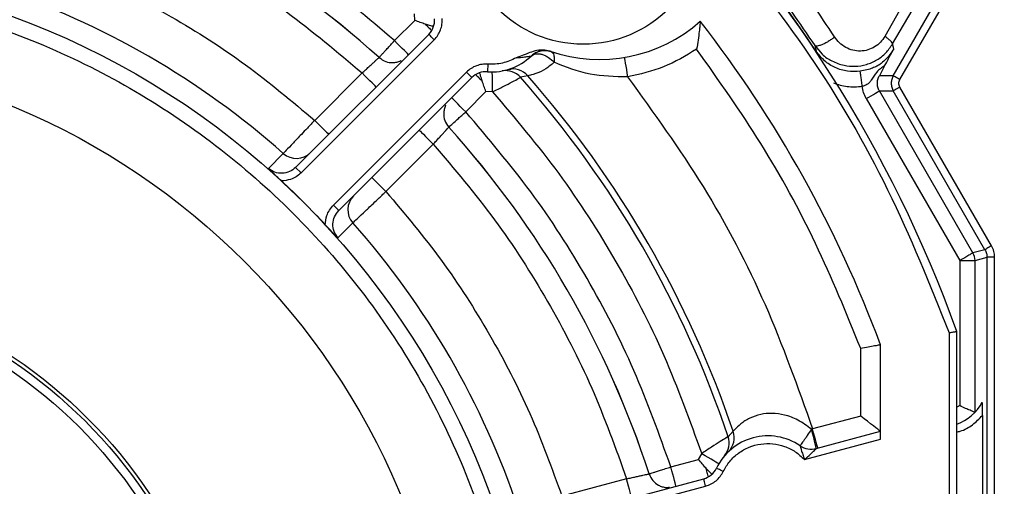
# Model space of a CAD drawing. Header units: inches. Extents: x 170 to 288, y 234 to 248.
# Tile 473 of 480: x 260.3843 to 260.4691, y 244.6888 to 244.729. Entities that reach past the tile are written whole.
import ezdxf

# ---------------------------------------------------------------- set-up
doc = ezdxf.new("R2010")
doc.units = ezdxf.units.IN
doc.header["$LTSCALE"] = 0.25
doc.header["$MEASUREMENT"] = 0
doc.layers.add('ANNOTATIONS', color=1, linetype='Continuous')
doc.layers.add('STANDARD Z GUIDE MOTOR RH', color=7, linetype='Continuous')
doc.styles.add('ARIAL', font='arial.ttf', dxfattribs={"height": 0.09375})
doc.dimstyles.new('STANDARD$0', dxfattribs={"dimtxt": 0.09375, "dimasz": 0.09375, "dimexe": 0.03125, "dimexo": 0.046875, "dimgap": 0.09, "dimtad": 0, "dimtih": 1, "dimtoh": 1, "dimdec": 4, "dimzin": 0, "dimdsep": 46, "dimtxsty": 'ARIAL', "dimcen": 0.09, "dimadec": 0, "dimazin": 0, "dimtfac": 1, "dimtdec": 4, "dimtofl": 0, "dimtmove": 0, "dimatfit": 1, "dimfxl": 1, "dimtolj": 1, "dimtzin": 0, "dimarcsym": 0})

# ---------------------------------------------------------------- blocks, each defined once
blk = doc.blocks.new('*D54')
at = {"layer": 'ANNOTATIONS', "color": 0, "lineweight": -2, "transparency": 16777216}
for p, q in [((260.8643552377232, 245.1923245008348), (261.4626251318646, 245.1923245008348)), ((261.4313751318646, 245.0985745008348), (261.4313751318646, 244.8065568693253)), ((261.4313751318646, 244.2375278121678), (261.4313751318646, 244.5295454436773)), ((259.7476886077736, 244.1437778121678), (261.4626251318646, 244.1437778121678))]:
    blk.add_line(p, q, dxfattribs=at)
at = {"layer": 'ANNOTATIONS', "color": 0, "transparency": 16777216}
for points in [[(261.4157501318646, 245.0985745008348), (261.4470001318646, 245.0985745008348), (261.4313751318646, 245.1923245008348)], [(261.4157501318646, 244.2375278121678), (261.4470001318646, 244.2375278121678), (261.4313751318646, 244.1437778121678)]]:
    blk.add_solid(points, dxfattribs=at)
at = {"layer": 'defpoints', "color": 0, "transparency": 16777216}
for p in [(260.8174802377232, 245.1923245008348), (261.4313751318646, 245.1923245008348), (259.7008136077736, 244.1437778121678)]:
    blk.add_point(p, dxfattribs=at)
at = {"layer": 'ANNOTATIONS', "color": 0, "transparency": 16777216, "insert": (261.4313751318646, 244.6680511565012), "char_height": 0.09375, "attachment_point": 5, "style": 'ARIAL'}
blk.add_mtext('\\A1;HEADROOM', dxfattribs=at)

msp = doc.modelspace()

# ---------------------------------------------------------------- linework, layer by layer
at = {"layer": 'STANDARD Z GUIDE MOTOR RH'}
for p, q in [((260.4651468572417, 244.7388433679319), (260.4587806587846, 244.7275432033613)), ((260.4595099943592, 244.7241553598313), (260.4674022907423, 244.7378253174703)), ((260.4600778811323, 244.7238274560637), (260.4679702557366, 244.7374974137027)), ((260.4594526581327, 244.7268874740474), (260.464684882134, 244.7358490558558)), ((260.4165933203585, 244.7271737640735), (260.4183364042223, 244.7289168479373)), ((260.4183364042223, 244.7289168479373), (260.4183191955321, 244.7294870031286)), ((260.4080896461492, 244.7162573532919), (260.4195427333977, 244.7277104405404)), ((260.4085536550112, 244.71579334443), (260.4200067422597, 244.7272465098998)), ((260.4527526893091, 244.7267620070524), (260.4528672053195, 244.7262640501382)), ((260.4527526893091, 244.7267620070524), (260.4534029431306, 244.7260086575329)), ((260.4595527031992, 244.7264733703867), (260.4594526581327, 244.7268874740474)), ((260.4263878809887, 244.7246964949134), (260.4264495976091, 244.7247097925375)), ((260.4587688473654, 244.7249967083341), (260.4583165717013, 244.7241553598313)), ((260.4138081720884, 244.724388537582), (260.4097302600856, 244.7203107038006)), ((260.4227906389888, 244.7244626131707), (260.411337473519, 244.7130095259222)), ((260.4232545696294, 244.7239986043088), (260.4118014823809, 244.7125455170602)), ((260.4280611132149, 244.7241575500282), (260.4274386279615, 244.7240154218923)), ((260.4595099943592, 244.7241553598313), (260.4583165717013, 244.7241553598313)), ((260.4679702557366, 244.7095017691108), (260.4600778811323, 244.7231717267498)), ((260.4244609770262, 244.7227922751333), (260.4227178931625, 244.7210491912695)), ((260.4250311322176, 244.7227750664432), (260.4244609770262, 244.7227922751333)), ((260.4571807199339, 244.7221880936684), (260.4652329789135, 244.7082411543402)), ((260.4583165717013, 244.7228438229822), (260.4595099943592, 244.7228438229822)), ((260.4663688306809, 244.7088969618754), (260.4583165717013, 244.7228438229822)), ((260.4674022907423, 244.7091738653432), (260.4595099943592, 244.7228438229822)), ((260.4158548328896, 244.7141861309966), (260.419932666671, 244.7182640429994)), ((260.4070281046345, 244.7174650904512), (260.4057445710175, 244.7161778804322)), ((260.4085536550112, 244.71579334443), (260.4080896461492, 244.7162573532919)), ((260.4118014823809, 244.7125455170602), (260.411337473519, 244.7130095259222)), ((260.4117220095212, 244.7102004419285), (260.4130092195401, 244.7114839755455)), ((260.4674023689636, 244.7091738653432), (260.4663688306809, 244.7088969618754)), ((260.4652329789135, 244.7082411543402), (260.4652329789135, 244.6957476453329)), ((260.4665445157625, 244.7082411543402), (260.4675780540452, 244.7085181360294)), ((260.4665445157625, 244.6951694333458), (260.4665445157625, 244.7082411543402)), ((260.4675780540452, 244.620370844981), (260.4675780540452, 244.7085181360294)), ((260.468233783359, 244.620370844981), (260.468233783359, 244.7085181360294)), ((260.4643193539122, 244.7020240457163), (260.4643193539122, 244.6268649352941)), ((260.4649754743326, 244.626750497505), (260.4649754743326, 244.7021384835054)), ((260.4584138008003, 244.6928554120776), (260.4584138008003, 244.7009783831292)), ((260.4567077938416, 244.6948437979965), (260.4567077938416, 244.7006706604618)), ((260.4652329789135, 244.6957476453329), (260.4649754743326, 244.6956183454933)), ((260.4665445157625, 244.6951694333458), (260.4665460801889, 244.6951699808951)), ((260.4567077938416, 244.6948437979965), (260.4525743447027, 244.6937362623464)), ((260.4671877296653, 244.6949058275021), (260.4671877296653, 244.6339831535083)), ((260.4453035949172, 244.6930724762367), (260.4457378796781, 244.6935404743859)), ((260.4524726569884, 244.6937102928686), (260.4525743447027, 244.6937362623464)), ((260.4528882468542, 244.6920541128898), (260.4584138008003, 244.6935346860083)), ((260.4518672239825, 244.6911012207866), (260.4584138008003, 244.6928554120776)), ((260.4455250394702, 244.6920203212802), (260.4454722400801, 244.6919303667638)), ((260.445472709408, 244.6919287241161), (260.4454740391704, 244.691924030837)), ((260.4403744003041, 244.6904672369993), (260.4427554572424, 244.6911052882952)), ((260.4427554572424, 244.6911052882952), (260.4430256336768, 244.6916077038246)), ((260.4275517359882, 244.6852652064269), (260.4431970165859, 244.6894573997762)), ((260.4365697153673, 244.689447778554), (260.4309992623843, 244.6879552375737)), ((260.4277215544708, 244.6846314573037), (260.4433668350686, 244.6888235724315))]:
    msp.add_line(p, q, dxfattribs=at)
at = {"layer": 'STANDARD Z GUIDE MOTOR RH', "flags": 128}
for points in [[(260.4192393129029, 244.7285974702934), (260.419339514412, 244.7284972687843), (260.4194326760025, 244.7284040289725), (260.4195179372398, 244.7283188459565), (260.419594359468, 244.7282423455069), (260.4196613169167, 244.7281754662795), (260.4197180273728, 244.7281187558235), (260.4197639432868, 244.7280727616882), (260.4197986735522, 244.7280380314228)], [(260.4200067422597, 244.7272465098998), (260.4199162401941, 244.7273370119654), (260.4198291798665, 244.727424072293), (260.4197489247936, 244.7275042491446), (260.4196786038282, 244.72757457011), (260.4196209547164, 244.7276322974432), (260.4195780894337, 244.7276751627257), (260.4195516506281, 244.7277015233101), (260.4195427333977, 244.7277104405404)], [(260.4177997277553, 244.725967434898), (260.4177764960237, 244.7259905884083), (260.4177078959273, 244.7260592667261), (260.4175964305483, 244.7261707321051), (260.4174464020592, 244.7263207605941), (260.4172635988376, 244.7265035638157), (260.4170549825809, 244.7267121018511), (260.4168286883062, 244.7269383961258), (260.4165933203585, 244.7271737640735)], [(260.4363718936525, 244.7257347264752), (260.4363772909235, 244.7257024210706), (260.4363931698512, 244.7256066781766), (260.436418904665, 244.7254510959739), (260.4364536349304, 244.7252417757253), (260.4364958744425, 244.7249867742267), (260.4365441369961, 244.7246957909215), (260.4365964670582, 244.7243800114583), (260.436650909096, 244.7240517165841)], [(260.424633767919, 244.725148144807), (260.4246244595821, 244.725020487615), (260.4246154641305, 244.7248976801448), (260.4246070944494, 244.7247845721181), (260.4245998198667, 244.7246853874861), (260.4245938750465, 244.7246040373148), (260.4245894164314, 244.7245435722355), (260.4245866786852, 244.7245063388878), (260.4245858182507, 244.7244937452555)], [(260.4150145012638, 244.7231822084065), (260.4149913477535, 244.7232054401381), (260.4149226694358, 244.7232740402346), (260.4148112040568, 244.7233855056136), (260.4146611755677, 244.7235355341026), (260.4144783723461, 244.7237183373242), (260.4142698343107, 244.7239269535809), (260.4140434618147, 244.7241532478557), (260.4138081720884, 244.724388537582)], [(260.4227906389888, 244.7244626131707), (260.4228811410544, 244.7243721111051), (260.422968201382, 244.7242850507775), (260.4230483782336, 244.7242047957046), (260.423118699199, 244.7241345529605), (260.4231764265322, 244.7240768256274), (260.4232192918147, 244.7240339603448), (260.4232456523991, 244.7240075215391), (260.4232545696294, 244.7239986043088)], [(260.4235821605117, 244.7242545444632), (260.4236168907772, 244.7242198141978), (260.4236628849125, 244.7241738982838), (260.4237195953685, 244.7241171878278), (260.4237864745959, 244.724050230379), (260.4238629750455, 244.7239738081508), (260.4239481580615, 244.7238885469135), (260.4240413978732, 244.7237953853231), (260.4241415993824, 244.7236951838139)], [(260.4250311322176, 244.7227750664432), (260.4250269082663, 244.7231078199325), (260.4250227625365, 244.7234279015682), (260.4250190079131, 244.7237227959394), (260.4250156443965, 244.7239813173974), (260.4250129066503, 244.7241934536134), (260.425010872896, 244.7243510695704), (260.4250096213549, 244.7244481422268), (260.4250092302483, 244.7244809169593)], [(260.4600778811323, 244.7238274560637), (260.4599694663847, 244.7238901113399), (260.4598650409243, 244.7239504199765), (260.4597683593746, 244.7240061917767), (260.4596831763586, 244.7240553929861), (260.4596123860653, 244.7240962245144), (260.4595587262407, 244.7241272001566), (260.4595242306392, 244.7241471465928), (260.4595099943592, 244.7241553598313)], [(260.4227178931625, 244.7210491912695), (260.4224825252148, 244.7212845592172), (260.4222562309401, 244.7215108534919), (260.4220476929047, 244.7217194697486), (260.4218648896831, 244.7219022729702), (260.4216033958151, 244.7221637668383), (260.4215347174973, 244.7222323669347), (260.421511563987, 244.7222555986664)], [(260.4571807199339, 244.7221880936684), (260.4573976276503, 244.7223132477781), (260.457606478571, 244.7224338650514), (260.4577997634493, 244.7225454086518), (260.4579702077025, 244.7226438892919), (260.4581117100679, 244.7227255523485), (260.458219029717, 244.7227875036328), (260.4582880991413, 244.7228273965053), (260.4583165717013, 244.7228438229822)], [(260.4097302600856, 244.7203107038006), (260.4099656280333, 244.7200753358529), (260.410191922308, 244.7198490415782), (260.4104004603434, 244.7196405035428), (260.410583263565, 244.7194577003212), (260.4107332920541, 244.7193076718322), (260.4108448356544, 244.7191962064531), (260.4109134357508, 244.7191275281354), (260.4109366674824, 244.7191043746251)], [(260.4187263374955, 244.7194703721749), (260.4187494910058, 244.7194472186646), (260.4188181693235, 244.7193785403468), (260.4189296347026, 244.7192670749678), (260.4190796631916, 244.7191170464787), (260.4192624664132, 244.7189342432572), (260.4194710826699, 244.7187257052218), (260.4196973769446, 244.718499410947), (260.419932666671, 244.7182640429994)], [(260.4146485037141, 244.7153925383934), (260.4146716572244, 244.7153693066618), (260.4147403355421, 244.7153007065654), (260.4148518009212, 244.7151891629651), (260.4150018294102, 244.7150392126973), (260.4151846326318, 244.7148563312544), (260.4153931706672, 244.714647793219), (260.4156194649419, 244.7144214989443), (260.4158548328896, 244.7141861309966)], [(260.4679702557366, 244.7095017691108), (260.4678618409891, 244.7094391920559), (260.4677573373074, 244.7093788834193), (260.467660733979, 244.7093231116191), (260.4675754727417, 244.7092738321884), (260.4675047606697, 244.7092330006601), (260.4674511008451, 244.7092020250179), (260.4674165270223, 244.7091820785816), (260.4674022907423, 244.7091738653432)], [(260.4584138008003, 244.6935346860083), (260.4583879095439, 244.6935545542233), (260.4583109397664, 244.6936136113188), (260.4581852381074, 244.6937100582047), (260.4580146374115, 244.6938409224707), (260.4578043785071, 244.6940022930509), (260.457560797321, 244.6941892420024), (260.4572912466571, 244.6943960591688), (260.4570040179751, 244.6946164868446), (260.4567077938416, 244.6948437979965)], [(260.4530159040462, 244.6920883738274), (260.4530074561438, 244.6921199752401), (260.4529823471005, 244.6922137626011), (260.4529415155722, 244.6923660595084), (260.4528866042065, 244.6925709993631), (260.4528197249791, 244.6928206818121), (260.4527433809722, 244.6931056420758), (260.4526605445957, 244.6934147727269), (260.4525743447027, 244.6937362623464)], [(260.4444920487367, 244.6907357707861), (260.4444638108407, 244.6907525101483), (260.4443804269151, 244.6908021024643), (260.4442448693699, 244.6908826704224), (260.4440625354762, 244.6909911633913), (260.4438403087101, 244.6911232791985), (260.4435867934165, 244.6912740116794), (260.443311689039, 244.6914375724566), (260.4430256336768, 244.6916077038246)], [(260.4408159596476, 244.6888193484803), (260.4408074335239, 244.6888510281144), (260.4407823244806, 244.6889448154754), (260.4407415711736, 244.6890971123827), (260.440686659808, 244.6893020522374), (260.4406197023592, 244.6895517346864), (260.4405433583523, 244.6898366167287), (260.4404605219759, 244.6901457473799), (260.4403744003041, 244.6904672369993)], [(260.4433777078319, 244.6903772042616), (260.4434143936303, 244.6902403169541), (260.4434484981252, 244.6901130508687), (260.4434797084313, 244.6899966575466), (260.4435077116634, 244.6898921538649), (260.4435321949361, 244.6898007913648), (260.4435529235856, 244.6897232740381), (260.443569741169, 244.6896605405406), (260.443582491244, 244.6896130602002)], [(260.4448821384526, 244.6900770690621), (260.444766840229, 244.690132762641), (260.4446560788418, 244.6901863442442), (260.4445539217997, 244.6902357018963), (260.4444644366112, 244.6902790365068), (260.4443909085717, 244.6903145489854), (260.4443363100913, 244.6903409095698), (260.4443027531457, 244.6903571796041), (260.4442914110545, 244.6903626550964)], [(260.4370112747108, 244.687799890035), (260.4370028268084, 244.687831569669), (260.4369777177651, 244.68792535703), (260.4369368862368, 244.6880776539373), (260.4368819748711, 244.6882825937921), (260.4368150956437, 244.688532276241), (260.4367387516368, 244.6888171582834), (260.4366559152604, 244.6891262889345), (260.4365697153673, 244.689447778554)], [(260.4433668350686, 244.6888235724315), (260.4433336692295, 244.6889472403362), (260.4433018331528, 244.6890661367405), (260.4432725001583, 244.6891756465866), (260.4432467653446, 244.6892717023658), (260.4432256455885, 244.689350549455), (260.4432099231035, 244.6894091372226), (260.44320022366, 244.6894451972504), (260.4431970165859, 244.6894573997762)]]:
    msp.add_lwpolyline(points, dxfattribs=at)
at = {"layer": 'STANDARD Z GUIDE MOTOR RH'}
for centre, radius in [((260.4328232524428, 244.7372791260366), 0.01041666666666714), ((260.3599886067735, 244.6644444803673), 0.06900244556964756), ((260.3599886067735, 244.6644444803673), 0.06181102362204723), ((260.3599886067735, 244.6644444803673), 0.04271363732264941), ((260.3599886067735, 244.6644444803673), 0.0423979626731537), ((260.3599886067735, 244.6644444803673), 0.04166666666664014), ((260.3599886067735, 244.6644444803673), 0.02500000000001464)]:
    msp.add_circle(centre, radius, dxfattribs=at)
for centre, radius, start, end in [((260.3599886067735, 244.6644444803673), 0.1115485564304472, 19.74992279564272, 70.25006878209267), ((260.3599886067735, 244.6644444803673), 0.08252624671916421, 47.94715203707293, 72.05284796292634), ((260.3599886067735, 244.6644444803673), 0.08252803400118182, 47.94622959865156, 72.05283842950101), ((260.3599886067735, 244.6644444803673), 0.1115710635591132, 33.64757470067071, 39.36932058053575), ((260.3599886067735, 244.6644444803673), 0.07087950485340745, 48.42080540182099, 71.57919459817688), ((260.4183363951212, 244.7289168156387), 0.001706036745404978, 314.999999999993, 4.196613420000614), ((260.4342255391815, 244.7386814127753), 0.01312335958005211, 251.1324152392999, 311.4166783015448), ((260.3599886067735, 244.6644444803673), 0.1049868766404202, 20.36413480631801, 37.83335660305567), ((260.4249459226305, 244.7294017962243), 0.004921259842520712, 265.8033865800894, 313.7589671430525), ((260.4295295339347, 244.7246151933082), 0.001706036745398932, 112.3694207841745, 133.7589671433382), ((260.4295295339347, 244.7246151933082), 0.00170603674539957, 71.53842054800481, 108.7334758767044), ((260.4267787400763, 244.7230344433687), 0.001704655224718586, 41.21198327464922, 106.0518319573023), ((260.4244609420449, 244.722792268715), 0.001706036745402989, 85.80338658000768, 134.9999999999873), ((260.4261602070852, 244.7228886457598), 0.001704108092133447, 41.39234610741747, 100.5567891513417), ((260.3599886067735, 244.6644444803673), 0.08999005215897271, 18.54949453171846, 41.45050546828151), ((260.3599886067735, 244.6644444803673), 0.09055118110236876, 18.74285587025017, 41.25714412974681), ((260.3599886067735, 244.6644444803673), 0.08252624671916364, 17.94715203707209, 42.05284796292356), ((260.3599886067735, 244.6644444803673), 0.08252803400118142, 17.94860043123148, 42.05243349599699), ((260.4081607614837, 244.7187359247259), 0.001702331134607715, 228.2903297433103, 314.8998379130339), ((260.3599886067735, 244.6644444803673), 0.06901245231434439, 42.78040804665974, 47.21959195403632), ((260.4142800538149, 244.7126166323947), 0.001702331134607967, 135.1001620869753, 221.7096702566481), ((260.3599886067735, 244.6644444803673), 0.07087950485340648, 18.42080540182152, 41.5791945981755), ((260.4652308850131, 244.7082406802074), 0.001313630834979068, 0.02067994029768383, 29.97312197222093), ((260.4636631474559, 244.6978510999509), 0.003937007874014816, 289.4712206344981, 332.8001491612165), ((260.4441239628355, 244.692991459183), 0.001704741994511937, 313.9504357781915, 18.7870536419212), ((260.4267350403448, 244.6863716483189), 0.02676341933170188, 12.25846623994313, 15.91460100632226), ((260.4487219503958, 244.6882205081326), 0.004921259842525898, 55.80338658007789, 154.1966134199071), ((260.4436882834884, 244.6925287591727), 0.001704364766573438, 319.4475405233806, 18.60333614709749), ((260.452446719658, 244.6937020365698), 0.001706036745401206, 235.8033865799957, 285.0000000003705), ((260.442755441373, 244.6911052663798), 0.001706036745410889, 284.9999999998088, 334.1966134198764)]:
    msp.add_arc(centre, radius, start, end, dxfattribs=at)
for points, knots in [([(260.4165933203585, 244.7271737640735), (260.4143322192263, 244.7290937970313), (260.4098100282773, 244.7329338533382), (260.402302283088, 244.7377339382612), (260.3943913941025, 244.7418357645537), (260.3888047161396, 244.7438320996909), (260.3860113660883, 244.7448302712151)], [0, 0, 0, 0, 0.2500004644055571, 0.4999996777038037, 0.749998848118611, 1, 1, 1, 1]), ([(260.384991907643, 244.7410255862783), (260.3876214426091, 244.7400796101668), (260.3928805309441, 244.7381876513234), (260.400330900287, 244.7343194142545), (260.4074060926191, 244.7298013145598), (260.4116741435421, 244.7261927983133), (260.4138081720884, 244.724388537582)], [0, 0, 0, 0, 0.2499988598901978, 0.4999994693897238, 0.749999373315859, 0.9999999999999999, 0.9999999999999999, 0.9999999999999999, 0.9999999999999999]), ([(260.4544627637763, 244.7274936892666), (260.4531971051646, 244.7294018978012), (260.4507237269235, 244.7331309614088), (260.448161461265, 244.7363790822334), (260.4469103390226, 244.7379650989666)], [0, 0, 0, 0, 0.511712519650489, 0.9999999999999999, 0.9999999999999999, 0.9999999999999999, 0.9999999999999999]), ([(260.4442007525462, 244.7365931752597), (260.4469832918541, 244.7330971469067), (260.4525507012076, 244.7261021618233), (260.4593225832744, 244.7144663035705), (260.4626542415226, 244.7061702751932), (260.4643193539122, 244.7020240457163)], [0, 0, 0, 0, 0.3332428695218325, 0.6667648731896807, 1, 1, 1, 1]), ([(260.3834993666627, 244.7354551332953), (260.3858894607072, 244.7345862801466), (260.39066955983, 244.7328486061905), (260.3974445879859, 244.7293203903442), (260.4038877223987, 244.7252170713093), (260.4077826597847, 244.7219462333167), (260.4097302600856, 244.7203107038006)], [0, 0, 0, 0, 0.2500045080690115, 0.4999997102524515, 0.7499829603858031, 1, 1, 1, 1]), ([(260.4462037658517, 244.7356185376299), (260.4470661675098, 244.7345577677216), (260.4492814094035, 244.7318329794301), (260.451436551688, 244.7286846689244), (260.4527526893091, 244.7267620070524)], [0, 0, 0, 0, 0.3893036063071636, 1, 1, 1, 1]), ([(260.3599886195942, 244.7321395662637), (260.3629414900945, 244.7320281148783), (260.3688502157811, 244.7318050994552), (260.3775600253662, 244.7300067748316), (260.3859684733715, 244.7271685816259), (260.3939335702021, 244.7232375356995), (260.4013173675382, 244.7183050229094), (260.4079930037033, 244.7124484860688), (260.4138491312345, 244.705772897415), (260.418782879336, 244.6983890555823), (260.4227091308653, 244.69042393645), (260.4255650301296, 244.682015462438), (260.4272974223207, 244.6733055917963), (260.4278767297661, 244.6644442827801), (260.4272974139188, 244.6555829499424), (260.4255647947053, 244.6468731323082), (260.4227089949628, 244.638464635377), (260.4187826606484, 244.6304995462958), (260.4138488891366, 244.6231157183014), (260.4079926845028, 244.6164402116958), (260.4013170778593, 244.6105836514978), (260.3939331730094, 244.6056512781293), (260.3859681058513, 244.6017201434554), (260.3775597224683, 244.598882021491), (260.3688498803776, 244.5970839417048), (260.3629413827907, 244.5968608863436), (260.3599886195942, 244.5967494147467)], [0, 0, 0, 0, 0.04165386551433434, 0.08334983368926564, 0.1250000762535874, 0.1666529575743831, 0.2083498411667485, 0.2499999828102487, 0.2916532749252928, 0.3333499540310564, 0.3749998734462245, 0.416653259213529, 0.4583498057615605, 0.4999999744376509, 0.5416531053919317, 0.5833497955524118, 0.6250000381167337, 0.6666529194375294, 0.7083498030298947, 0.7499999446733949, 0.7916529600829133, 0.8333499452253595, 0.8750000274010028, 0.9166532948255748, 0.9583476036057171, 1, 1, 1, 1]), ([(260.4192393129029, 244.7285974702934), (260.4190957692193, 244.7286461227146), (260.4188069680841, 244.7287440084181), (260.4184938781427, 244.7288590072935), (260.4183364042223, 244.7289168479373)], [0, 0, 0, 0, 0.4970329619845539, 1, 1, 1, 1]), ([(260.4200067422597, 244.7272465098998), (260.4201193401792, 244.7273734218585), (260.4203443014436, 244.7276269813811), (260.4205648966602, 244.7280881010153), (260.4206990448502, 244.7285812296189), (260.4206945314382, 244.7289201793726), (260.420692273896, 244.7290897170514)], [0, 0, 0, 0, 0.2502537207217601, 0.4999860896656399, 0.7499004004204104, 0.9999999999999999, 0.9999999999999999, 0.9999999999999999, 0.9999999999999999]), ([(260.419959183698, 244.7283904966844), (260.4198542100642, 244.7284178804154), (260.4196631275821, 244.728467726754), (260.4193709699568, 244.7285571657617), (260.4192393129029, 244.7285974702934)], [0, 0, 0, 0, 0.549362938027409, 1, 1, 1, 1]), ([(260.4429070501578, 244.7288399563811), (260.4429060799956, 244.7288261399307), (260.44290405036, 244.7287972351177), (260.4428828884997, 244.7285948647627), (260.4428543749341, 244.7283135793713), (260.4428027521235, 244.7278748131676), (260.4427203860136, 244.727234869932), (260.4426358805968, 244.7267028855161), (260.4425939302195, 244.7264387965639)], [0, 0, 0, 0, 0.1221767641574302, 0.2556008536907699, 0.3698374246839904, 0.503816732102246, 0.7536835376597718, 1, 1, 1, 1]), ([(260.4544627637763, 244.7274936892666), (260.4543925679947, 244.7274360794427), (260.4542455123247, 244.7273153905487), (260.4539855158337, 244.727136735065), (260.4537017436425, 244.7269685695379), (260.4534173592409, 244.7268303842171), (260.4531621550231, 244.7267376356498), (260.4529606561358, 244.7266983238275), (260.4528196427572, 244.7267052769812), (260.4527743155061, 244.7267436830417), (260.4527526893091, 244.7267620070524)], [0, 0, 0, 0, 0.1117766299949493, 0.234164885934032, 0.3647849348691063, 0.5000201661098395, 0.6352434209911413, 0.7658015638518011, 0.8882610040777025, 0.9999999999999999, 0.9999999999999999, 0.9999999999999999, 0.9999999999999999]), ([(260.4587806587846, 244.7275432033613), (260.4586624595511, 244.7273656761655), (260.4584234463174, 244.7270066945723), (260.4579141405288, 244.7266093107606), (260.457325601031, 244.726346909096), (260.4566816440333, 244.7262490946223), (260.4560274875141, 244.7263230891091), (260.4554115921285, 244.7265679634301), (260.4548656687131, 244.726954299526), (260.4545955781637, 244.7273158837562), (260.4544627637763, 244.7274936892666)], [0, 0, 0, 0, 0.1168509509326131, 0.2362868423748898, 0.3590131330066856, 0.4855107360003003, 0.6150434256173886, 0.7458578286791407, 0.8750280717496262, 1, 1, 1, 1]), ([(260.4594526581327, 244.7268874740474), (260.4594500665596, 244.7269200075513), (260.4594449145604, 244.7269846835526), (260.459290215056, 244.7271544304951), (260.4590644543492, 244.7273462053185), (260.4588719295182, 244.7274798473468), (260.4587806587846, 244.7275432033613)], [0, 0, 0, 0, 0.2666115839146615, 0.5300188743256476, 0.7771948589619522, 1, 1, 1, 1]), ([(260.4152659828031, 244.7257224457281), (260.4152786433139, 244.7257361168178), (260.4153091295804, 244.7257690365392), (260.4154780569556, 244.7259530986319), (260.4157141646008, 244.7262114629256), (260.4159656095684, 244.7264865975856), (260.4162658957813, 244.7268157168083), (260.4164836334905, 244.7270538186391), (260.4165933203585, 244.7271737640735)], [0, 0, 0, 0, 0.1613051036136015, 0.3884195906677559, 0.5267307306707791, 0.6781049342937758, 0.8378431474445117, 0.9999999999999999, 0.9999999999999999, 0.9999999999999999, 0.9999999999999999]), ([(260.4299816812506, 244.7262631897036), (260.4297766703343, 244.7263113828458), (260.4293481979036, 244.7264121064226), (260.428699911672, 244.7263061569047), (260.4282827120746, 244.7261602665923), (260.4280542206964, 244.7260704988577), (260.427913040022, 244.7260150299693), (260.4275780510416, 244.7258802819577), (260.4272661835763, 244.7257703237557), (260.4270605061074, 244.7256978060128)], [0, 0, 0, 0, 0.2062560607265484, 0.4310747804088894, 0.6348715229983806, 0.6434734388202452, 0.673496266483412, 0.7846698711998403, 1, 1, 1, 1]), ([(260.4425939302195, 244.7264387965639), (260.4416686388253, 244.7258786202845), (260.4398180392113, 244.7247582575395), (260.4377066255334, 244.7242872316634), (260.436650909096, 244.7240517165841)], [0, 0, 0, 0, 0.4999954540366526, 1, 1, 1, 1]), ([(260.4567077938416, 244.7006706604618), (260.4554720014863, 244.7037039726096), (260.4529998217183, 244.7097720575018), (260.4482668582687, 244.7184135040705), (260.4444846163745, 244.7237641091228), (260.4425939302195, 244.7264387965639)], [0, 0, 0, 0, 0.333277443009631, 0.666715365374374, 1, 1, 1, 1]), ([(260.4534029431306, 244.7260086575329), (260.4534035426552, 244.7260079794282), (260.45363017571, 244.7257516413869), (260.4542588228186, 244.7253827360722), (260.4552079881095, 244.7250181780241), (260.4562319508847, 244.7249298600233), (260.4572027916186, 244.7250815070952), (260.4581132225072, 244.7254832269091), (260.4588981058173, 244.7260799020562), (260.4592687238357, 244.7266196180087), (260.4594526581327, 244.7268874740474)], [0, 0, 0, 0, 0.0003860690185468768, 0.1459423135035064, 0.3053496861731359, 0.4402984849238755, 0.5871302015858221, 0.726091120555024, 0.8640615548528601, 0.9999999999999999, 0.9999999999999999, 0.9999999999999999, 0.9999999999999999]), ([(260.4595527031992, 244.7264733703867), (260.4594465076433, 244.7263054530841), (260.4592339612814, 244.7259693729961), (260.4588625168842, 244.7255582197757), (260.4586336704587, 244.7253376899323), (260.4584177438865, 244.7251764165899), (260.4583560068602, 244.7251332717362), (260.4582931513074, 244.7250922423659), (260.4582010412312, 244.7250362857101), (260.4580120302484, 244.7249335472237), (260.4577208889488, 244.724805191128), (260.4572552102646, 244.7246418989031), (260.4568638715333, 244.7245735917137), (260.456668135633, 244.7245394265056)], [0, 0, 0, 0, 0.1447158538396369, 0.2896432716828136, 0.46434404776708, 0.4837902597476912, 0.5015669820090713, 0.5192659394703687, 0.5384138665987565, 0.5850142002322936, 0.711447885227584, 0.8556748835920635, 1, 1, 1, 1]), ([(260.4587688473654, 244.7249967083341), (260.4588863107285, 244.7252188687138), (260.4590764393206, 244.7255784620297), (260.4592988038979, 244.7260085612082), (260.459471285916, 244.7263243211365), (260.4595527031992, 244.7264733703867)], [0, 0, 0, 0, 0.4604679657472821, 0.7453228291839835, 1, 1, 1, 1]), ([(260.4138081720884, 244.724388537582), (260.4139063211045, 244.7244780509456), (260.4141025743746, 244.7246570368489), (260.4143850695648, 244.7249151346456), (260.4146438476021, 244.7251519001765), (260.4148688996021, 244.725358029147), (260.4150510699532, 244.7255252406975), (260.4151819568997, 244.7256452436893), (260.4152612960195, 244.7257182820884), (260.4152644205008, 244.7257210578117), (260.4152659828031, 244.7257224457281)], [0, 0, 0, 0, 0.1252070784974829, 0.2503570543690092, 0.3755024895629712, 0.5005125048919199, 0.6254628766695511, 0.7502988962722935, 0.8751445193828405, 0.9999999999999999, 0.9999999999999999, 0.9999999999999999, 0.9999999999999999]), ([(260.4152659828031, 244.7257224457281), (260.415450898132, 244.725590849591), (260.4158052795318, 244.7253386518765), (260.4163675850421, 244.7252586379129), (260.4167960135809, 244.7253228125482), (260.4170483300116, 244.7253839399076), (260.4171586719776, 244.725464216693), (260.4171753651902, 244.7254763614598)], [0, 0, 0, 0, 0.3293778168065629, 0.6312368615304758, 0.7999237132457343, 0.969731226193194, 0.9999999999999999, 0.9999999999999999, 0.9999999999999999, 0.9999999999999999]), ([(260.4270605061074, 244.7256978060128), (260.426676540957, 244.7255157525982), (260.425908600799, 244.7251516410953), (260.4250587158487, 244.7251493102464), (260.424633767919, 244.725148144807)], [0, 0, 0, 0, 0.4999935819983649, 1, 1, 1, 1]), ([(260.4270605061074, 244.7256978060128), (260.4272324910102, 244.7257144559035), (260.4275479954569, 244.7257449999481), (260.4279139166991, 244.7257882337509), (260.4281358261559, 244.7258171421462), (260.4282545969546, 244.7258335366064), (260.4283340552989, 244.7258450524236), (260.4283445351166, 244.7258466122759), (260.4283495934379, 244.725847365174)], [0, 0, 0, 0, 0.3263525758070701, 0.5986902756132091, 0.715300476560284, 0.8192937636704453, 0.9127780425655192, 1, 1, 1, 1]), ([(260.4283495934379, 244.725847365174), (260.4284641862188, 244.7259243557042), (260.4286406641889, 244.7260429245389), (260.4289746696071, 244.7260571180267), (260.4292570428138, 244.7260107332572), (260.4295518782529, 244.7259007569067), (260.4299289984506, 244.7256943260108), (260.4301740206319, 244.7254616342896), (260.4303331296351, 244.7253105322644)], [0, 0, 0, 0, 0.239002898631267, 0.3680750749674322, 0.5000106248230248, 0.6319266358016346, 0.7609857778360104, 1, 1, 1, 1]), ([(260.4284054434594, 244.7258985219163), (260.4285253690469, 244.7259886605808), (260.4287693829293, 244.7261720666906), (260.4292017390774, 244.7263135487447), (260.4296396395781, 244.7263505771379), (260.4298914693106, 244.7262842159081), (260.4300157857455, 244.7262514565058)], [0, 0, 0, 0, 0.2447954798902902, 0.4980879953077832, 0.7522297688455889, 1, 1, 1, 1]), ([(260.4300697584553, 244.7262334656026), (260.4301193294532, 244.7262050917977), (260.4302182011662, 244.7261484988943), (260.4303077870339, 244.725932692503), (260.4303513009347, 244.7256522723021), (260.4303390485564, 244.7254218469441), (260.4303331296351, 244.7253105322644)], [0, 0, 0, 0, 0.2600214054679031, 0.518625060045, 0.7674557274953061, 1, 1, 1, 1]), ([(260.456668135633, 244.7245394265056), (260.4563006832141, 244.7245201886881), (260.4555657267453, 244.72448171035), (260.4545020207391, 244.7248154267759), (260.4535506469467, 244.7253966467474), (260.4530950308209, 244.7259749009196), (260.4528672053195, 244.7262640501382)], [0, 0, 0, 0, 0.2499248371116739, 0.499884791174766, 0.7499232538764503, 0.9999999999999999, 0.9999999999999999, 0.9999999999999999, 0.9999999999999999]), ([(260.424633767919, 244.725148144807), (260.4244641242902, 244.7251504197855), (260.4241251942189, 244.7251549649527), (260.4236319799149, 244.7250207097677), (260.4231711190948, 244.7247999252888), (260.4229174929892, 244.7245750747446), (260.4227906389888, 244.7244626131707)], [0, 0, 0, 0, 0.2502658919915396, 0.5000048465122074, 0.7499216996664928, 1, 1, 1, 1]), ([(260.4264495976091, 244.7247097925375), (260.4264611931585, 244.7247125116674), (260.42650324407, 244.7247223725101), (260.4265712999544, 244.724727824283), (260.4266205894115, 244.724731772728)], [0, 0, 0, 0, 0.275750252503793, 1, 1, 1, 1]), ([(260.4303331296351, 244.7253105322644), (260.4300908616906, 244.7251049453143), (260.4295646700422, 244.7246584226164), (260.4289372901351, 244.7243952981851), (260.4285190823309, 244.7242590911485), (260.4281913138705, 244.7241796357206), (260.4281124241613, 244.7241662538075), (260.4280611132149, 244.7241575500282)], [0, 0, 0, 0, 0.2233913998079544, 0.4851929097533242, 0.6219520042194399, 0.7541124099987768, 1, 1, 1, 1]), ([(260.436650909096, 244.7240517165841), (260.4355521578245, 244.7240741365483), (260.4333147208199, 244.7241197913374), (260.4313387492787, 244.7249089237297), (260.4303331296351, 244.7253105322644)], [0, 0, 0, 0, 0.4910758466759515, 1, 1, 1, 1]), ([(260.4587688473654, 244.7249967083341), (260.4586422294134, 244.7249225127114), (260.458393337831, 244.7247766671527), (260.4579792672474, 244.7243724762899), (260.4577212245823, 244.7239169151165), (260.4574546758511, 244.7235523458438), (260.4572659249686, 244.723390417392), (260.4570567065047, 244.7232881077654), (260.456915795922, 244.7232567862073), (260.4568420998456, 244.7232404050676)], [0, 0, 0, 0, 0.1610579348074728, 0.3165898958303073, 0.631020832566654, 0.7393873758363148, 0.8417319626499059, 0.9172259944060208, 1, 1, 1, 1]), ([(260.4241415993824, 244.7236951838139), (260.4240912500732, 244.7238626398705), (260.4240039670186, 244.7241529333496), (260.4239552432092, 244.7243371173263), (260.4239346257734, 244.724415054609)], [0, 0, 0, 0, 0.5768509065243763, 1, 1, 1, 1]), ([(260.4250311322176, 244.7227750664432), (260.4253469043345, 244.7229257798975), (260.4259778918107, 244.7232269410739), (260.4267586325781, 244.7236386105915), (260.4273068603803, 244.7239405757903), (260.4273945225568, 244.7239903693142), (260.4274386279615, 244.7240154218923)], [0, 0, 0, 0, 0.2555776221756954, 0.5107046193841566, 0.7538211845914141, 1, 1, 1, 1]), ([(260.436650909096, 244.7240517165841), (260.4388902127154, 244.7209515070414), (260.4433706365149, 244.7147485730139), (260.4487282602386, 244.7045490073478), (260.451292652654, 244.6973395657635), (260.4525743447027, 244.6937362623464)], [0, 0, 0, 0, 0.3332405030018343, 0.6667513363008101, 1, 1, 1, 1]), ([(260.4568420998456, 244.7232404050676), (260.4568207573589, 244.7233999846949), (260.4567765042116, 244.7237308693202), (260.4567188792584, 244.7241598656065), (260.4566784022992, 244.7244632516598), (260.4566714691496, 244.724514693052), (260.456668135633, 244.7245394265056)], [0, 0, 0, 0, 0.2419424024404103, 0.5016619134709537, 0.760394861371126, 1, 1, 1, 1]), ([(260.4583165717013, 244.7228438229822), (260.4582667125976, 244.7229473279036), (260.4581670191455, 244.7231542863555), (260.4581273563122, 244.7234995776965), (260.4581670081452, 244.723844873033), (260.4582667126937, 244.7240518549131), (260.4583165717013, 244.7241553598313)], [0, 0, 0, 0, 0.2500479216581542, 0.4999716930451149, 0.7499520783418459, 1, 1, 1, 1]), ([(260.4595099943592, 244.7241553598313), (260.4594602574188, 244.7240518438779), (260.4593607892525, 244.7238448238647), (260.459321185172, 244.723499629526), (260.4593608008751, 244.7231544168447), (260.4594602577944, 244.7229473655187), (260.4595099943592, 244.7228438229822)], [0, 0, 0, 0, 0.2500011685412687, 0.4999736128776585, 0.7499460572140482, 1, 1, 1, 1]), ([(260.4600778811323, 244.7231717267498), (260.4600526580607, 244.7232239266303), (260.4600026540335, 244.7233274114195), (260.4599836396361, 244.7234999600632), (260.4600031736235, 244.7236720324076), (260.4600529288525, 244.7237755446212), (260.4600778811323, 244.7238274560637)], [0, 0, 0, 0, 0.252266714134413, 0.5001116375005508, 0.7493056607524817, 1, 1, 1, 1]), ([(260.4244609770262, 244.7227922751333), (260.4244031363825, 244.7229497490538), (260.4242881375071, 244.7232628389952), (260.4241902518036, 244.7235516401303), (260.4241415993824, 244.7236951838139)], [0, 0, 0, 0, 0.5029670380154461, 1, 1, 1, 1]), ([(260.4543648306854, 244.723529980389), (260.4547521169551, 244.7234048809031), (260.4555578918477, 244.723144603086), (260.4564031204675, 244.7232076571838), (260.4568420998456, 244.7232404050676)], [0, 0, 0, 0, 0.4806382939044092, 1, 1, 1, 1]), ([(260.4571807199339, 244.7221880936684), (260.4570962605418, 244.7223544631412), (260.4569273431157, 244.7226871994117), (260.4568705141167, 244.7230560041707), (260.4568420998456, 244.7232404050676)], [0, 0, 0, 0, 0.5000040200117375, 1, 1, 1, 1]), ([(260.4600778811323, 244.7231717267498), (260.460005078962, 244.7231297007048), (260.4598594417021, 244.7230456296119), (260.4596743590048, 244.7229386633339), (260.459542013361, 244.7228623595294), (260.4595206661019, 244.722850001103), (260.4595099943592, 244.7228438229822)], [0, 0, 0, 0, 0.2498851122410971, 0.4998832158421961, 0.7499858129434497, 1, 1, 1, 1]), ([(260.4250311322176, 244.7227750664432), (260.4269813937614, 244.7204660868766), (260.4308819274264, 244.7158481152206), (260.4357673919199, 244.7081954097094), (260.4399521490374, 244.7001381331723), (260.4420011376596, 244.6944511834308), (260.4430256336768, 244.6916077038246)], [0, 0, 0, 0, 0.2499994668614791, 0.5000002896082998, 0.7499997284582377, 0.9999999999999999, 0.9999999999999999, 0.9999999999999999, 0.9999999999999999]), ([(260.4210184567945, 244.7216327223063), (260.421009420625, 244.7216202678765), (260.4209285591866, 244.7215088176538), (260.4208674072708, 244.7212557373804), (260.4208029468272, 244.7208221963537), (260.4208827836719, 244.7202611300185), (260.4211349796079, 244.7199067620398), (260.4212665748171, 244.7197218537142)], [0, 0, 0, 0, 0.02257608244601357, 0.2020252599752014, 0.368819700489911, 0.6706516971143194, 1, 1, 1, 1]), ([(260.4212665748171, 244.7197218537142), (260.4212937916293, 244.7197466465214), (260.4213497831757, 244.7197976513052), (260.4216696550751, 244.7200905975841), (260.4220405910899, 244.7204291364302), (260.4223910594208, 244.7207499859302), (260.4226042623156, 244.7209451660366), (260.4227178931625, 244.7210491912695)], [0, 0, 0, 0, 0.2426515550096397, 0.4991927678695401, 0.7111005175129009, 0.8460251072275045, 1, 1, 1, 1]), ([(260.4403744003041, 244.6904672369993), (260.4393762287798, 244.6932605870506), (260.4373798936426, 244.6988472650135), (260.4332780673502, 244.7067581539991), (260.4284779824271, 244.7142658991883), (260.4246379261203, 244.7187880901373), (260.4227178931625, 244.7210491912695)], [0, 0, 0, 0, 0.2500011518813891, 0.5000003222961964, 0.749999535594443, 1, 1, 1, 1]), ([(260.4097302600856, 244.7203107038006), (260.409516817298, 244.720086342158), (260.4091202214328, 244.7196694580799), (260.4084839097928, 244.7190000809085), (260.407812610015, 244.7182918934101), (260.407217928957, 244.7176657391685), (260.4070899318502, 244.717530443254), (260.4070281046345, 244.7174650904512)], [0, 0, 0, 0, 0.1593227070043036, 0.2960358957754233, 0.5009316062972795, 0.758931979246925, 1, 1, 1, 1]), ([(260.419932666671, 244.7182640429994), (260.420022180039, 244.7183621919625), (260.420201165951, 244.7185584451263), (260.4204592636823, 244.7188409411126), (260.4206960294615, 244.7190997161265), (260.4209021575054, 244.7193247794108), (260.4210693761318, 244.7195069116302), (260.4211893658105, 244.7196379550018), (260.4212624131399, 244.7197171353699), (260.4212651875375, 244.7197202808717), (260.4212665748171, 244.7197218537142)], [0, 0, 0, 0, 0.1252066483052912, 0.2503561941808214, 0.3755011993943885, 0.500510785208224, 0.6254607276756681, 0.7503044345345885, 0.8751449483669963, 0.9999999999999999, 0.9999999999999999, 0.9999999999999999, 0.9999999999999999]), ([(260.419932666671, 244.7182640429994), (260.4217369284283, 244.7161300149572), (260.4253454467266, 244.7118619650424), (260.4298635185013, 244.7047867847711), (260.4337318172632, 244.6973364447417), (260.4356237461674, 244.6920773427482), (260.4365697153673, 244.689447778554)], [0, 0, 0, 0, 0.2500006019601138, 0.5000004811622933, 0.7499989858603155, 1, 1, 1, 1]), ([(260.4080896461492, 244.7162573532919), (260.4079203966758, 244.7161213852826), (260.4075820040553, 244.7158495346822), (260.4069331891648, 244.7157160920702), (260.4062764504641, 244.7158035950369), (260.4059218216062, 244.7160531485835), (260.4057445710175, 244.7161778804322)], [0, 0, 0, 0, 0.2503196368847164, 0.5004820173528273, 0.7503309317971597, 1, 1, 1, 1]), ([(260.4068611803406, 244.7150970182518), (260.4067223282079, 244.7152276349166), (260.4063131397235, 244.715612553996), (260.4059707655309, 244.7159529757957), (260.4057445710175, 244.7161778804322)], [0, 0, 0, 0, 0.3393353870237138, 1, 1, 1, 1]), ([(260.4085536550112, 244.71579334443), (260.4084188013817, 244.7156751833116), (260.4081493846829, 244.7154391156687), (260.4075761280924, 244.7151640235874), (260.4071291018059, 244.7151221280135), (260.4068611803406, 244.7150970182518)], [0, 0, 0, 0, 0.2864907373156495, 0.5723641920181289, 1, 1, 1, 1]), ([(260.4130092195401, 244.7114839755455), (260.413074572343, 244.7115458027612), (260.4132098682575, 244.7116737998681), (260.4138360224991, 244.712268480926), (260.4145442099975, 244.7129397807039), (260.4152135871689, 244.7135760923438), (260.415630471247, 244.713972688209), (260.4158548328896, 244.7141861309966)], [0, 0, 0, 0, 0.241068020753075, 0.4990683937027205, 0.7039641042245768, 0.8406772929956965, 1, 1, 1, 1]), ([(260.4158548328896, 244.7141861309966), (260.4174902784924, 244.712238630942), (260.4207611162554, 244.7083436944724), (260.4248643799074, 244.701900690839), (260.4283927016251, 244.6951255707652), (260.430130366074, 244.6903454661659), (260.4309992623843, 244.6879552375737)], [0, 0, 0, 0, 0.2500042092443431, 0.500000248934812, 0.7499816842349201, 1, 1, 1, 1]), ([(260.4106411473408, 244.7113170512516), (260.4106662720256, 244.7115849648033), (260.410708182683, 244.7120318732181), (260.4109830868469, 244.7126052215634), (260.4112192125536, 244.7128746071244), (260.411337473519, 244.7130095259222)], [0, 0, 0, 0, 0.4276319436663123, 0.7133357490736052, 1, 1, 1, 1]), ([(260.4117220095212, 244.7102004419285), (260.4115972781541, 244.7103776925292), (260.4113477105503, 244.7107323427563), (260.4112602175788, 244.7113890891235), (260.4113936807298, 244.7120378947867), (260.4116655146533, 244.7123762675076), (260.4118014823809, 244.7125455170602)], [0, 0, 0, 0, 0.2496689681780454, 0.4995478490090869, 0.7496804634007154, 1, 1, 1, 1]), ([(260.4117220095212, 244.7102004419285), (260.4114971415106, 244.7104266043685), (260.4111566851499, 244.7107690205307), (260.4107718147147, 244.7111781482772), (260.4106411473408, 244.7113170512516)], [0, 0, 0, 0, 0.6604899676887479, 0.9999999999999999, 0.9999999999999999, 0.9999999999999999, 0.9999999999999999]), ([(260.468233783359, 244.7085181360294), (260.468222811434, 244.708690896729), (260.4682008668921, 244.7090364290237), (260.4680471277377, 244.7093466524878), (260.4679702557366, 244.7095017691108)], [0, 0, 0, 0, 0.499984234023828, 1, 1, 1, 1]), ([(260.4663688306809, 244.7088969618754), (260.4663474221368, 244.7088846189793), (260.4663046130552, 244.7088599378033), (260.4660401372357, 244.708707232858), (260.465669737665, 244.7084933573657), (260.4653785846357, 244.7083252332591), (260.4652329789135, 244.7082411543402)], [0, 0, 0, 0, 0.2500646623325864, 0.5000358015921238, 0.7499677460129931, 1, 1, 1, 1]), ([(260.4674022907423, 244.7091738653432), (260.4674531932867, 244.7090703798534), (260.4675550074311, 244.7088633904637), (260.467570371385, 244.7086332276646), (260.4675780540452, 244.7085181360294)], [0, 0, 0, 0, 0.4999555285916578, 1, 1, 1, 1]), ([(260.4652329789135, 244.7082411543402), (260.4654011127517, 244.7082411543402), (260.4657373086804, 244.7082411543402), (260.4661649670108, 244.7082411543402), (260.4664704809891, 244.7082411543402), (260.4665198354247, 244.7082411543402), (260.4665445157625, 244.7082411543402)], [0, 0, 0, 0, 0.2500244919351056, 0.4999422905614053, 0.7499395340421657, 1, 1, 1, 1]), ([(260.468233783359, 244.7085181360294), (260.4681497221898, 244.7085181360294), (260.4679815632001, 244.7085181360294), (260.4677677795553, 244.7085181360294), (260.4676151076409, 244.7085181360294), (260.4675904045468, 244.7085181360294), (260.4675780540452, 244.7085181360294)], [0, 0, 0, 0, 0.2498952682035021, 0.4998994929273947, 0.7499709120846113, 1, 1, 1, 1]), ([(260.4643193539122, 244.7020240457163), (260.4643721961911, 244.702033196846), (260.4644711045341, 244.7020503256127), (260.4646322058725, 244.7020779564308), (260.464767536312, 244.7021024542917), (260.4648694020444, 244.7021199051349), (260.4649524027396, 244.7021343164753), (260.4649663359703, 244.7021368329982), (260.4649754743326, 244.7021384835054)], [0, 0, 0, 0, 0.1550625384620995, 0.2902406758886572, 0.4999553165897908, 0.6306550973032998, 0.7577584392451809, 1, 1, 1, 1]), ([(260.4584138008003, 244.7009783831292), (260.4583900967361, 244.7009739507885), (260.4583539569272, 244.700967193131), (260.4581373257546, 244.700928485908), (260.4578506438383, 244.7008772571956), (260.4573713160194, 244.7007906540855), (260.4569288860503, 244.7007106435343), (260.4567077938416, 244.7006706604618)], [0, 0, 0, 0, 0.2425557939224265, 0.3698066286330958, 0.5008824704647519, 0.7505797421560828, 1, 1, 1, 1]), ([(260.4671877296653, 244.6949058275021), (260.4671872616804, 244.6950636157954), (260.4671864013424, 244.6953536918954), (260.4671815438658, 244.6956791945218), (260.4671768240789, 244.6958771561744), (260.4671729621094, 244.6959801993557), (260.4671690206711, 244.6960454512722), (260.467166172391, 244.6960495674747), (260.467164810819, 244.6960515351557)], [0, 0, 0, 0, 0.3301104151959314, 0.606871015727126, 0.7285324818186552, 0.8325865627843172, 0.9199708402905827, 1, 1, 1, 1]), ([(260.4524726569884, 244.6937102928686), (260.4520923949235, 244.6939958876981), (260.4513813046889, 244.6945299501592), (260.4501933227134, 244.6949728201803), (260.4490785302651, 244.6951254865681), (260.4480322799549, 244.6950145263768), (260.4470807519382, 244.6946655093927), (260.4463332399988, 244.6941638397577), (260.4458558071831, 244.6936837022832), (260.4457760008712, 244.6935867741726), (260.4457378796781, 244.6935404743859)], [0, 0, 0, 0, 0.1297425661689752, 0.2426186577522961, 0.3466671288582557, 0.4520820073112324, 0.5714608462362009, 0.7135991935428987, 0.8631945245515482, 1, 1, 1, 1]), ([(260.4665445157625, 244.6951694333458), (260.4665366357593, 244.6951725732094), (260.4665207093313, 244.6951789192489), (260.4664326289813, 244.6952140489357), (260.4662989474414, 244.6952677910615), (260.466075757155, 244.6953597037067), (260.465717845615, 244.6955140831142), (260.4654022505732, 244.6956661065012), (260.4652329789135, 244.6957476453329)], [0, 0, 0, 0, 0.1217418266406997, 0.2460547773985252, 0.3734464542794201, 0.5046572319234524, 0.7343193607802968, 0.9999999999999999, 0.9999999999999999, 0.9999999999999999, 0.9999999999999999]), ([(260.4649754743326, 244.6934800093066), (260.4650758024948, 244.6935010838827), (260.4655622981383, 244.6936032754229), (260.4663562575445, 244.6940661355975), (260.4669105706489, 244.6946259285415), (260.4671877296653, 244.6949058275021)], [0, 0, 0, 0, 0.1149668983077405, 0.5574795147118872, 1, 1, 1, 1]), ([(260.4524726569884, 244.6937102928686), (260.4523483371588, 244.6935276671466), (260.4521576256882, 244.6932475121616), (260.4519277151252, 244.6929130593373), (260.4517708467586, 244.6926860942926), (260.4516448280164, 244.6925056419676), (260.4515241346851, 244.6923347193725), (260.4515021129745, 244.6923081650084), (260.4514878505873, 244.6922909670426)], [0, 0, 0, 0, 0.2441234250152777, 0.3744948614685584, 0.5067399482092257, 0.6379163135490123, 0.7654960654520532, 1, 1, 1, 1]), ([(260.4453035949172, 244.6930724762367), (260.445259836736, 244.6930467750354), (260.4451728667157, 244.6929956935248), (260.4446373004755, 244.6926719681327), (260.4438903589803, 244.6922016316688), (260.4433140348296, 244.6918057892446), (260.4430256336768, 244.6916077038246)], [0, 0, 0, 0, 0.246181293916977, 0.4892888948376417, 0.7444325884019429, 1, 1, 1, 1]), ([(260.4448821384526, 244.6900770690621), (260.4450550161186, 244.6903783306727), (260.4454007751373, 244.690980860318), (260.4461764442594, 244.6916921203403), (260.4470863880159, 244.69220610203), (260.4480970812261, 244.6924821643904), (260.4491445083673, 244.6925079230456), (260.4501636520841, 244.69227667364), (260.451110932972, 244.6918181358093), (260.4516151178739, 244.6913402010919), (260.4518672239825, 244.6911012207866)], [0, 0, 0, 0, 0.1249985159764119, 0.2499996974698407, 0.3749934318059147, 0.49999721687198, 0.6249965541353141, 0.749994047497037, 0.8749902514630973, 1, 1, 1, 1]), ([(260.4514878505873, 244.6922909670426), (260.4514893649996, 244.6922858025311), (260.4514924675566, 244.6922752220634), (260.4515166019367, 244.6921951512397), (260.451552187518, 244.6920779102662), (260.4516179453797, 244.6918674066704), (260.4517254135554, 244.6915348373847), (260.4518177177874, 244.691252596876), (260.4518672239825, 244.6911012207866)], [0, 0, 0, 0, 0.09638328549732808, 0.1974591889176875, 0.3064419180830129, 0.424831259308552, 0.691515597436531, 1, 1, 1, 1]), ([(260.4518672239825, 244.6911012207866), (260.4520480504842, 244.6912573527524), (260.4523549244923, 244.6915223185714), (260.4526899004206, 244.6918494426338), (260.4528360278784, 244.6919998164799), (260.4528820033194, 244.6920477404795), (260.4528862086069, 244.6920520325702), (260.4528882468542, 244.6920541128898)], [0, 0, 0, 0, 0.4287799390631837, 0.7276666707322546, 0.8768139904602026, 0.9402933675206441, 1, 1, 1, 1]), ([(260.4433777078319, 244.6903772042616), (260.4432777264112, 244.6904911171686), (260.4430765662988, 244.6907203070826), (260.4428629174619, 244.6909764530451), (260.4427554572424, 244.6911052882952)], [0, 0, 0, 0, 0.4970240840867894, 1, 1, 1, 1]), ([(260.4384992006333, 244.6898740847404), (260.4385169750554, 244.6898796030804), (260.43855977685, 244.6898928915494), (260.4387982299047, 244.6899677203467), (260.4391318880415, 244.6900733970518), (260.4394871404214, 244.6901860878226), (260.4399117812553, 244.6903209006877), (260.4402194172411, 244.6904182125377), (260.4403744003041, 244.6904672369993)], [0, 0, 0, 0, 0.1613011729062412, 0.3884221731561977, 0.5267335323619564, 0.6780968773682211, 0.8378293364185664, 1, 1, 1, 1]), ([(260.4433668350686, 244.6888235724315), (260.4435278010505, 244.6888772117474), (260.4438493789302, 244.6889843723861), (260.4442710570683, 244.6892732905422), (260.4446336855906, 244.6896333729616), (260.4447992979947, 244.6899291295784), (260.4448821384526, 244.6900770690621)], [0, 0, 0, 0, 0.2502702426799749, 0.4999899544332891, 0.7498915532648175, 1, 1, 1, 1]), ([(260.4438976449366, 244.6898380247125), (260.4438204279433, 244.6899142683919), (260.443679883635, 244.6900530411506), (260.4434715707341, 244.6902765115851), (260.4433777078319, 244.6903772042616)], [0, 0, 0, 0, 0.5494138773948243, 1, 1, 1, 1]), ([(260.4365697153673, 244.689447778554), (260.4366994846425, 244.6894762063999), (260.4369589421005, 244.6895330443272), (260.4373326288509, 244.6896153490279), (260.4376751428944, 244.6896909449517), (260.4379731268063, 244.6897571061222), (260.43821445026, 244.6898106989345), (260.43838791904, 244.6898493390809), (260.4384931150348, 244.6898726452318), (260.4384971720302, 244.6898736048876), (260.4384992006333, 244.6898740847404)], [0, 0, 0, 0, 0.1252128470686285, 0.2503474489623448, 0.3755017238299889, 0.5005192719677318, 0.6254605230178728, 0.7503067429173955, 0.8751468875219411, 1, 1, 1, 1]), ([(260.4384992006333, 244.6898740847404), (260.4385935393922, 244.6896673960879), (260.4387743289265, 244.6892713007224), (260.4392214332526, 244.6889237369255), (260.4396243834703, 244.6887588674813), (260.4399524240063, 244.6886811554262), (260.4401672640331, 244.688712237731), (260.4402669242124, 244.6887266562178)], [0, 0, 0, 0, 0.295002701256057, 0.5653392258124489, 0.7164105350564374, 0.8684482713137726, 1, 1, 1, 1])]:
    msp.add_open_spline(points, degree=3, knots=knots, dxfattribs=at)

# ---------------------------------------------------------------- dimensions: what is measured, and where the dimension line sits
at = {"layer": 'ANNOTATIONS'}
dim = msp.add_linear_dim(base=(261.4313751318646, 245.1923245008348), p1=(259.7008136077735, 244.1437778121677), p2=(260.8174802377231, 245.1923245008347), angle=90, text='HEADROOM', dimstyle='STANDARD$0', dxfattribs=at)
dim.commit()
dim.dimension.update_dxf_attribs({"geometry": '*D54', "text_midpoint": (261.4313751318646, 244.6680511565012)})

doc.saveas('drawing.dxf')
